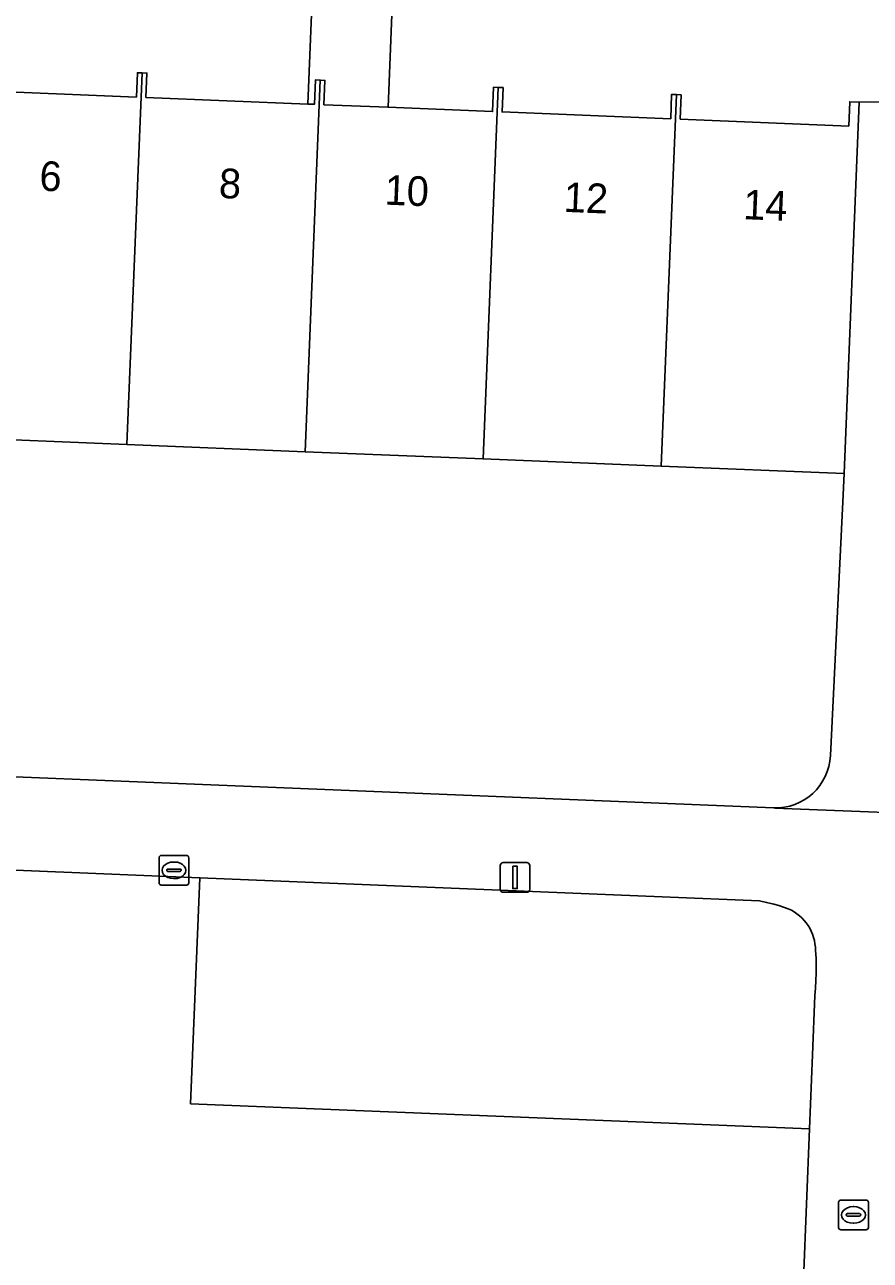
# Model space of a CAD drawing. Extents: x 160786 to 161429, y 386828 to 387485.
# Drawn here: x 161006.66 to 161035.15, y 386923.3 to 386964.94 of the extents above; entities that cross this region are included whole.
import ezdxf

# ---------------------------------------------------------------- set-up
doc = ezdxf.new("R2010")
doc.units = 0
for name, color, linetype in [('IMGEO_Erf', 7, 'Continuous'), ('IMGEO_Groenvoorziening', 7, 'Continuous'), ('IMGEO_Kolk', 7, 'Continuous'), ('IMGEO_Lichtmast', 7, 'Continuous'), ('IMGEO_Pand', 7, 'Continuous'), ('IMGEO_Pand_nummerreeks', 7, 'Continuous'), ('IMGEO_Rijbaan_lokaal_open', 7, 'Continuous'), ('IMGEO_Voetpad_open', 7, 'Continuous')]:
    doc.layers.add(name, color=color, linetype=linetype)

msp = doc.modelspace()

# ---------------------------------------------------------------- linework, layer by layer
at = {"layer": 'IMGEO_Erf'}
msp.add_lwpolyline([(161033.803, 386940.315), (161034.227, 386948.864), (161034.266, 386949.814), (161028.105, 386950.064), (161022.105, 386950.308), (161016.105, 386950.552), (161010.106, 386950.796), (161004.105, 386951.04), (161000, 386951.207), (160998.105, 386951.284), (160991.968, 386951.533), (160991.929, 386950.583), (160991.5, 386940.197), (161000, 386939.854), (161031.883, 386938.55)], dxfattribs=at)
msp.add_arc((161031.959, 386940.394), 1.845, 267.627, 357.5558, dxfattribs=at)
at = {"layer": 'IMGEO_Groenvoorziening'}
for points in [[(161033.104, 386927.737), (161012.25, 386928.575), (161012.565, 386936.195), (160993.932, 386936.966), (160993.624, 386936.993), (160993.229, 386936.995)], [(161032.386, 386935.15), (161032.069, 386935.257), (161031.901, 386935.303), (161031.656, 386935.361), (161031.411, 386935.415), (161012.565, 386936.195), (161012.25, 386928.575), (161033.104, 386927.737), (161033.202, 386930.223), (161033.282, 386932.226), (161033.297, 386932.476), (161033.31, 386932.727), (161033.319, 386932.979), (161033.323, 386933.267), (161033.319, 386933.488), (161033.301, 386933.743)], [(161032.678, 386914.524), (161032.903, 386922.653), (161033.104, 386927.737)]]:
    msp.add_lwpolyline(points, dxfattribs=at)
msp.add_arc((161031.768, 386933.747), 1.533, 359.8416, 66.2319, dxfattribs=at)
at = {"layer": 'IMGEO_Kolk'}
for p, q in [((161011.262, 386936.944), (161012.114, 386936.944)), ((161011.187, 386936.018), (161011.187, 386936.87)), ((161011.489, 386936.487), (161011.887, 386936.487)), ((161011.675, 386936.724), (161011.7, 386936.724)), ((161012.188, 386936.87), (161012.188, 386936.018)), ((161011.446, 386936.438), (161011.446, 386936.45)), ((161011.884, 386936.401), (161011.486, 386936.401)), ((161011.698, 386936.164), (161011.673, 386936.164)), ((161011.93, 386936.45), (161011.93, 386936.438)), ((161012.114, 386935.944), (161011.262, 386935.944)), ((161034.081, 386924.404), (161034.081, 386925.256)), ((161034.156, 386925.33), (161035.008, 386925.33)), ((161035.082, 386925.256), (161035.082, 386924.404)), ((161034.34, 386924.824), (161034.34, 386924.836)), ((161034.383, 386924.873), (161034.781, 386924.873)), ((161034.569, 386925.11), (161034.594, 386925.11)), ((161034.824, 386924.836), (161034.824, 386924.824)), ((161034.778, 386924.787), (161034.38, 386924.787)), ((161034.592, 386924.55), (161034.567, 386924.55)), ((161035.008, 386924.33), (161034.156, 386924.33))]:
    msp.add_line(p, q, dxfattribs=at)
for points in [[(161011.262, 386936.944), (161012.114, 386936.944)], [(161011.187, 386936.018), (161011.187, 386936.87)], [(161012.188, 386936.87), (161012.188, 386936.018)], [(161012.114, 386935.944), (161011.262, 386935.944)], [(161034.081, 386924.404), (161034.081, 386925.256)], [(161034.156, 386925.33), (161035.008, 386925.33)], [(161035.082, 386925.256), (161035.082, 386924.404)], [(161035.008, 386924.33), (161034.156, 386924.33)]]:
    msp.add_lwpolyline(points, dxfattribs=at)
for centre, radius, start, end in [((161011.264, 386936.868), 0.0765, 91.552, 178.448), ((161011.264, 386936.868), 0.0765, 91.552, 178.448), ((161012.112, 386936.868), 0.0765, 1.552, 88.448), ((161012.112, 386936.868), 0.0765, 1.552, 88.448), ((161011.486, 386936.447), 0.0403, 85.8775, 175.7526), ((161011.891, 386936.449), 0.0386, 1.7309, 96.639), ((161011.483, 386936.437), 0.0366, 178.938, 274.7102), ((161011.887, 386936.444), 0.043, 264.8664, 352.4533), ((161011.264, 386936.02), 0.0765, 181.552, 268.448), ((161011.264, 386936.02), 0.0765, 181.552, 268.448), ((161012.112, 386936.02), 0.0765, 271.552, 358.448), ((161012.112, 386936.02), 0.0765, 271.552, 358.448), ((161034.158, 386925.254), 0.0765, 91.552, 178.448), ((161034.158, 386925.254), 0.0765, 91.552, 178.448), ((161035.006, 386925.254), 0.0765, 1.552, 88.448), ((161035.006, 386925.254), 0.0765, 1.552, 88.448), ((161034.38, 386924.833), 0.0403, 85.8775, 175.7526), ((161034.377, 386924.823), 0.0366, 178.938, 274.7102), ((161034.781, 386924.83), 0.043, 264.8664, 352.4533), ((161034.785, 386924.835), 0.0386, 1.7309, 96.639), ((161034.158, 386924.406), 0.0765, 181.552, 268.448), ((161034.158, 386924.406), 0.0765, 181.552, 268.448), ((161035.006, 386924.406), 0.0765, 271.552, 358.448), ((161035.006, 386924.406), 0.0765, 271.552, 358.448)]:
    msp.add_arc(centre, radius, start, end, dxfattribs=at)
for centre, major_axis, ratio, start_param, end_param in [((161011.674, 386936.444), (-0.387, 0.002), 0.722429, 4.712389, 7.853982), ((161011.699, 386936.444), (-0.39, 0.002), 0.717154, 1.570796, 4.712389), ((161034.568, 386924.83), (-0.387, 0.002), 0.722429, 4.712389, 7.853982), ((161034.593, 386924.83), (-0.39, 0.002), 0.717154, 1.570796, 4.712389)]:
    msp.add_ellipse(centre, major_axis=major_axis, ratio=ratio, start_param=start_param, end_param=end_param, dxfattribs=at)
at = {"layer": 'IMGEO_Lichtmast'}
for p, q in [((161022.683, 386935.805), (161022.683, 386936.605)), ((161022.683, 386936.605), (161022.683, 386935.805)), ((161022.783, 386936.705), (161023.573, 386936.705)), ((161023.573, 386936.705), (161022.783, 386936.705)), ((161023.673, 386936.605), (161023.673, 386935.805)), ((161023.673, 386935.805), (161023.673, 386936.605)), ((161023.573, 386935.705), (161022.783, 386935.705)), ((161022.783, 386935.705), (161023.573, 386935.705))]:
    msp.add_line(p, q, dxfattribs=at)
msp.add_lwpolyline([(161023.103, 386936.58), (161023.253, 386936.58), (161023.253, 386935.83), (161023.103, 386935.83), (161023.103, 386936.58)], dxfattribs=at)
for centre, start, end in [((161022.783, 386936.605), 90, 180), ((161022.783, 386936.605), 90, 180), ((161023.573, 386936.605), 0, 90), ((161023.573, 386936.605), 360, 90), ((161022.783, 386935.805), 180, 270), ((161022.783, 386935.805), 180, 270), ((161023.573, 386935.805), 270, 0), ((161023.573, 386935.805), 270, 0)]:
    msp.add_arc(centre, 0.1, start, end, dxfattribs=at)
at = {"layer": 'IMGEO_Pand'}
for points in [[(161010.457, 386963.323), (161010.424, 386962.504), (161004.744, 386962.735), (161004.777, 386963.554), (161004.615, 386963.561), (161004.105, 386951.04), (161010.106, 386950.796), (161010.615, 386963.316)], [(161010.743, 386962.49), (161010.776, 386963.309), (161010.615, 386963.316), (161010.106, 386950.796), (161016.105, 386950.552), (161016.615, 386963.072), (161016.456, 386963.078), (161016.423, 386962.259), (161016.203, 386962.268)], [(161016.743, 386962.246), (161016.776, 386963.065), (161016.615, 386963.072), (161016.105, 386950.552), (161022.105, 386950.308), (161022.615, 386962.828), (161022.456, 386962.834), (161022.423, 386962.015), (161018.9, 386962.158)], [(161028.456, 386962.59), (161028.423, 386961.771), (161022.743, 386962.002), (161022.776, 386962.821), (161022.615, 386962.828), (161022.105, 386950.308), (161028.105, 386950.064), (161028.615, 386962.584)], [(161034.774, 386962.328), (161034.456, 386962.346), (161034.423, 386961.527), (161028.743, 386961.758), (161028.776, 386962.577), (161028.615, 386962.584), (161028.105, 386950.064), (161034.266, 386949.814)]]:
    msp.add_lwpolyline(points, close=True, dxfattribs=at)
at = {"layer": 'IMGEO_Rijbaan_lokaal_open'}
for points in [[(160992.599, 386967.047), (160992.476, 386964.047), (160992.796, 386964.034), (160992.763, 386963.215), (160998.424, 386962.985), (160998.457, 386963.811), (160998.615, 386963.805), (160998.777, 386963.798), (160998.744, 386962.979), (161000, 386962.928), (161004.424, 386962.748), (161004.457, 386963.567), (161004.615, 386963.561), (161004.777, 386963.554), (161004.744, 386962.735), (161010.424, 386962.504), (161010.457, 386963.323), (161010.615, 386963.316), (161010.776, 386963.309), (161010.743, 386962.49), (161016.203, 386962.268), (161016.581, 386971.618)], [(161019.278, 386971.511), (161018.9, 386962.158), (161022.423, 386962.015), (161022.456, 386962.834), (161022.615, 386962.828), (161022.776, 386962.821), (161022.743, 386962.002), (161028.423, 386961.771), (161028.456, 386962.59), (161028.615, 386962.584), (161028.776, 386962.577), (161028.743, 386961.758), (161034.423, 386961.527), (161034.456, 386962.346), (161034.774, 386962.328), (161037.575, 386962.338)]]:
    msp.add_lwpolyline(points, dxfattribs=at)
msp.add_lwpolyline([(161016.203, 386962.268), (161016.423, 386962.259), (161016.456, 386963.078), (161016.615, 386963.072), (161016.776, 386963.065), (161016.743, 386962.246), (161018.9, 386962.158), (161019.278, 386971.511), (161016.581, 386971.618)], close=True, dxfattribs=at)
at = {"layer": 'IMGEO_Voetpad_open'}
for points in [[(161037.025, 386948.827), (161037.064, 386949.777), (161037.575, 386962.338), (161034.774, 386962.328), (161034.266, 386949.814), (161034.227, 386948.864), (161033.803, 386940.315)], [(161090.255, 386936.31), (161090.15, 386936.295), (161082.967, 386936.595), (161082.88, 386936.613), (161038.862, 386938.273), (161038.808, 386938.265), (161031.942, 386938.539), (161031.883, 386938.55), (161000, 386939.854), (160991.5, 386940.197), (160991.347, 386935.625)], [(161031.883, 386938.55), (161031.942, 386938.539), (161038.808, 386938.265), (161038.862, 386938.273)], [(160993.229, 386936.995), (160993.624, 386936.993), (160993.932, 386936.966), (161012.565, 386936.195), (161031.411, 386935.415), (161031.656, 386935.361), (161031.901, 386935.303), (161032.069, 386935.257), (161032.386, 386935.15)], [(161033.301, 386933.743), (161033.319, 386933.488), (161033.323, 386933.267), (161033.319, 386932.979), (161033.31, 386932.727), (161033.297, 386932.476), (161033.282, 386932.226), (161033.202, 386930.223), (161033.104, 386927.737), (161032.903, 386922.653), (161032.678, 386914.524)]]:
    msp.add_lwpolyline(points, dxfattribs=at)
for centre, radius, start, end in [((161031.959, 386940.394), 1.845, 267.627, 357.5558), ((161031.768, 386933.747), 1.533, 359.8416, 66.2319)]:
    msp.add_arc(centre, radius, start, end, dxfattribs=at)

# ---------------------------------------------------------------- texts
at = {"layer": 'IMGEO_Pand_nummerreeks'}
for s, p in [('6', (161007.142, 386959.35)), ('8', (161013.188, 386959.104)), ('10', (161018.77, 386958.879)), ('12', (161024.807, 386958.635)), ('14', (161030.852, 386958.389))]:
    msp.add_text(s, height=1, rotation=357.6796, dxfattribs=at).set_placement(p)

doc.saveas('drawing.dxf')
